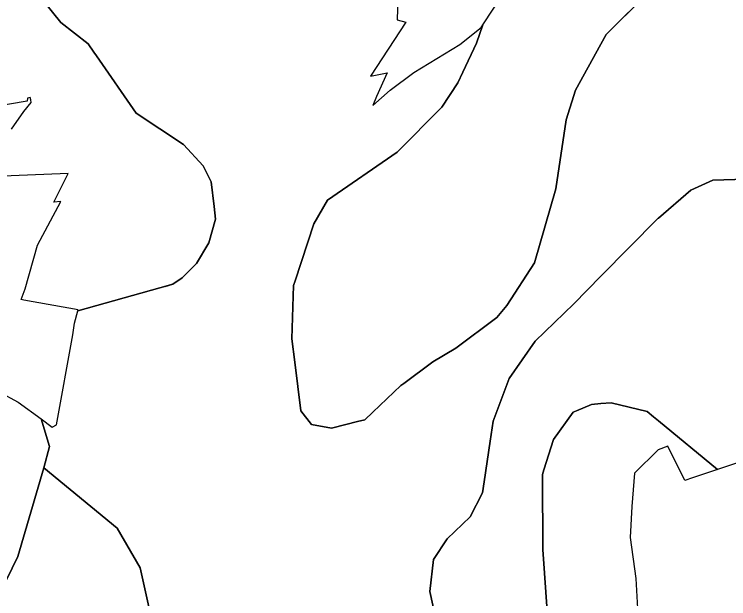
# Model space of a CAD drawing. Extents: x -547623 to -533936, y -1096714 to -1086523.
# Drawn here: x -544574 to -543971, y -1095288 to -1094794 of the extents above; entities that cross this region are included whole.
import ezdxf

# ---------------------------------------------------------------- set-up
doc = ezdxf.new("R2010")
doc.units = 0
doc.layers.add('Vrstva 28', color=7, linetype='Continuous')

msp = doc.modelspace()

# ---------------------------------------------------------------- linework, layer by layer
at = {"layer": 'Vrstva 28'}
for p, q in [((-544036, -1094772.5), (-544074.5, -1094811)), ((-544074.5, -1094811), (-544036, -1094772.5)), ((-544074.5, -1094811), (-544036, -1094772.5)), ((-544535, -1094801), (-544549, -1094783.5)), ((-544549, -1094783.5), (-544535, -1094801)), ((-544549, -1094783.5), (-544535, -1094801)), ((-544512, -1094819), (-544535, -1094801)), ((-544535, -1094801), (-544512, -1094819)), ((-544535, -1094801), (-544512, -1094819)), ((-544184, -1094818.5), (-544178.81, -1094802.92)), ((-544178.81, -1094802.92), (-544184, -1094818.5)), ((-544184, -1094818.5), (-544178.81, -1094802.92)), ((-544178.81, -1094802.92), (-544184, -1094818.5)), ((-544074.5, -1094811), (-544079.02, -1094819.18)), ((-544079.02, -1094819.18), (-544074.5, -1094811)), ((-544079.02, -1094819.18), (-544074.5, -1094811)), ((-544507.11, -1094826.06), (-544512, -1094819)), ((-544512, -1094819), (-544507.11, -1094826.06)), ((-544512, -1094819), (-544507.11, -1094826.06)), ((-544195.58, -1094842.74), (-544184, -1094818.5)), ((-544184, -1094818.5), (-544195.58, -1094842.74)), ((-544195.58, -1094842.74), (-544184, -1094818.5)), ((-544184, -1094818.5), (-544195.58, -1094842.74)), ((-544079.02, -1094819.18), (-544100.5, -1094858)), ((-544100.5, -1094858), (-544079.02, -1094819.18)), ((-544100.5, -1094858), (-544079.02, -1094819.18)), ((-544505, -1094829.12), (-544507.11, -1094826.06)), ((-544507.11, -1094826.06), (-544505, -1094829.12)), ((-544507.11, -1094826.06), (-544505, -1094829.12)), ((-544471.5, -1094877.5), (-544505, -1094829.12)), ((-544505, -1094829.12), (-544471.5, -1094877.5)), ((-544505, -1094829.12), (-544471.5, -1094877.5)), ((-544200, -1094852), (-544195.58, -1094842.74)), ((-544195.58, -1094842.74), (-544200, -1094852)), ((-544200, -1094852), (-544195.58, -1094842.74)), ((-544195.58, -1094842.74), (-544200, -1094852)), ((-544213.5, -1094872.5), (-544200, -1094852)), ((-544200, -1094852), (-544213.5, -1094872.5)), ((-544213.5, -1094872.5), (-544200, -1094852)), ((-544200, -1094852), (-544213.5, -1094872.5)), ((-544100.5, -1094858), (-544108.5, -1094883)), ((-544108.5, -1094883), (-544100.5, -1094858)), ((-544108.5, -1094883), (-544100.5, -1094858)), ((-544431.5, -1094904), (-544471.5, -1094877.5)), ((-544471.5, -1094877.5), (-544431.5, -1094904)), ((-544471.5, -1094877.5), (-544431.5, -1094904)), ((-544251, -1094910.5), (-544213.5, -1094872.5)), ((-544213.5, -1094872.5), (-544251, -1094910.5)), ((-544251, -1094910.5), (-544213.5, -1094872.5)), ((-544213.5, -1094872.5), (-544251, -1094910.5)), ((-544108.5, -1094883), (-544117, -1094941.5)), ((-544117, -1094941.5), (-544108.5, -1094883)), ((-544117, -1094941.5), (-544108.5, -1094883)), ((-544415, -1094922), (-544431.5, -1094904)), ((-544431.5, -1094904), (-544415, -1094922)), ((-544431.5, -1094904), (-544415, -1094922)), ((-544310, -1094951), (-544251, -1094910.5)), ((-544251, -1094910.5), (-544310, -1094951)), ((-544310, -1094951), (-544251, -1094910.5)), ((-544251, -1094910.5), (-544310, -1094951)), ((-544408, -1094935.5), (-544415, -1094922)), ((-544415, -1094922), (-544408, -1094935.5)), ((-544415, -1094922), (-544408, -1094935.5)), ((-544405.68, -1094956.42), (-544408, -1094935.5)), ((-544408, -1094935.5), (-544405.68, -1094956.42)), ((-544408, -1094935.5), (-544405.68, -1094956.42)), ((-543984.5, -1094934), (-544003, -1094942.5)), ((-544003, -1094942.5), (-543984.5, -1094934)), ((-543953.5, -1094933), (-543984.5, -1094934)), ((-543984.5, -1094934), (-543953.5, -1094933)), ((-544117, -1094941.5), (-544135, -1095004)), ((-544135, -1095004), (-544117, -1094941.5)), ((-544135, -1095004), (-544117, -1094941.5)), ((-544003, -1094942.5), (-544030.47, -1094966.05)), ((-544030.47, -1094966.05), (-544003, -1094942.5)), ((-544321.5, -1094971), (-544310, -1094951)), ((-544310, -1094951), (-544321.5, -1094971)), ((-544321.5, -1094971), (-544310, -1094951)), ((-544310, -1094951), (-544321.5, -1094971)), ((-544404.5, -1094967), (-544405.68, -1094956.42)), ((-544405.68, -1094956.42), (-544404.5, -1094967)), ((-544405.68, -1094956.42), (-544404.5, -1094967)), ((-544410, -1094987), (-544404.5, -1094967)), ((-544404.5, -1094967), (-544410, -1094987)), ((-544404.5, -1094967), (-544410, -1094987)), ((-544031, -1094966.5), (-544079.02, -1095015.2)), ((-544079.02, -1095015.2), (-544031, -1094966.5)), ((-544030.47, -1094966.05), (-544031, -1094966.5)), ((-544031, -1094966.5), (-544030.47, -1094966.05)), ((-544337.2, -1095019.03), (-544321.5, -1094971)), ((-544321.5, -1094971), (-544337.2, -1095019.03)), ((-544337.2, -1095019.03), (-544321.5, -1094971)), ((-544321.5, -1094971), (-544337.2, -1095019.03)), ((-544420.5, -1095004.5), (-544410, -1094987)), ((-544410, -1094987), (-544420.5, -1095004.5)), ((-544410, -1094987), (-544420.5, -1095004.5)), ((-544135, -1095004), (-544158.5, -1095040)), ((-544158.5, -1095040), (-544135, -1095004)), ((-544158.5, -1095040), (-544135, -1095004)), ((-544432.5, -1095016.5), (-544420.5, -1095004.5)), ((-544420.5, -1095004.5), (-544432.5, -1095016.5)), ((-544420.5, -1095004.5), (-544432.5, -1095016.5)), ((-544079.02, -1095015.2), (-544102, -1095038.5)), ((-544102, -1095038.5), (-544079.02, -1095015.2)), ((-544451.43, -1095025.04), (-544440.5, -1095022)), ((-544440.5, -1095022), (-544451.43, -1095025.04)), ((-544440.5, -1095022), (-544451.43, -1095025.04)), ((-544440.5, -1095022), (-544432.5, -1095016.5)), ((-544432.5, -1095016.5), (-544440.5, -1095022)), ((-544432.5, -1095016.5), (-544440.5, -1095022)), ((-544338.5, -1095023), (-544337.2, -1095019.03)), ((-544337.2, -1095019.03), (-544338.5, -1095023)), ((-544338.5, -1095023), (-544337.2, -1095019.03)), ((-544337.2, -1095019.03), (-544338.5, -1095023)), ((-544520.68, -1095044.29), (-544451.43, -1095025.04)), ((-544451.43, -1095025.04), (-544520.68, -1095044.29)), ((-544451.43, -1095025.04), (-544520.68, -1095044.29)), ((-544340, -1095068), (-544338.5, -1095023)), ((-544338.5, -1095023), (-544340, -1095068)), ((-544340, -1095068), (-544338.5, -1095023)), ((-544338.5, -1095023), (-544340, -1095068)), ((-544566.32, -1095035.35), (-544566.32, -1095035.35)), ((-544158.5, -1095040), (-544167, -1095050)), ((-544167, -1095050), (-544158.5, -1095040)), ((-544167, -1095050), (-544158.5, -1095040)), ((-544102, -1095038.5), (-544134.5, -1095070)), ((-544134.5, -1095070), (-544102, -1095038.5)), ((-544167, -1095050), (-544201.5, -1095076)), ((-544201.5, -1095076), (-544167, -1095050)), ((-544201.5, -1095076), (-544167, -1095050)), ((-544337.57, -1095087.78), (-544340, -1095068)), ((-544340, -1095068), (-544337.57, -1095087.78)), ((-544337.57, -1095087.78), (-544340, -1095068)), ((-544340, -1095068), (-544337.57, -1095087.78)), ((-544134.5, -1095070), (-544156.5, -1095101.5)), ((-544156.5, -1095101.5), (-544134.5, -1095070)), ((-544201.5, -1095076), (-544221, -1095087.5)), ((-544221, -1095087.5), (-544201.5, -1095076)), ((-544221, -1095087.5), (-544201.5, -1095076)), ((-544332.5, -1095129), (-544337.57, -1095087.78)), ((-544337.57, -1095087.78), (-544332.5, -1095129)), ((-544332.5, -1095129), (-544337.57, -1095087.78)), ((-544337.57, -1095087.78), (-544332.5, -1095129)), ((-544221, -1095087.5), (-544245.59, -1095105.72)), ((-544245.59, -1095105.72), (-544221, -1095087.5)), ((-544245.59, -1095105.72), (-544221, -1095087.5)), ((-544245.59, -1095105.72), (-544248, -1095107.5)), ((-544248, -1095107.5), (-544245.59, -1095105.72)), ((-544248, -1095107.5), (-544245.59, -1095105.72)), ((-544156.5, -1095101.5), (-544170, -1095137.5)), ((-544170, -1095137.5), (-544156.5, -1095101.5)), ((-544248, -1095107.5), (-544271.67, -1095130.01)), ((-544271.67, -1095130.01), (-544248, -1095107.5)), ((-544271.67, -1095130.01), (-544248, -1095107.5)), ((-544087, -1095123.5), (-544099.57, -1095128.77)), ((-544099.57, -1095128.77), (-544087, -1095123.5)), ((-544079.02, -1095122.77), (-544087, -1095123.5)), ((-544087, -1095123.5), (-544079.02, -1095122.77)), ((-544070.5, -1095122), (-544079.02, -1095122.77)), ((-544079.02, -1095122.77), (-544070.5, -1095122)), ((-544040, -1095129.5), (-544070.5, -1095122)), ((-544070.5, -1095122), (-544040, -1095129.5)), ((-544323.5, -1095140.5), (-544332.5, -1095129)), ((-544332.5, -1095129), (-544323.5, -1095140.5)), ((-544323.5, -1095140.5), (-544332.5, -1095129)), ((-544332.5, -1095129), (-544323.5, -1095140.5)), ((-544271.67, -1095130.01), (-544278.5, -1095136.5)), ((-544278.5, -1095136.5), (-544271.67, -1095130.01)), ((-544278.5, -1095136.5), (-544271.67, -1095130.01)), ((-544102.5, -1095130), (-544119, -1095153)), ((-544119, -1095153), (-544102.5, -1095130)), ((-544099.57, -1095128.77), (-544102.5, -1095130)), ((-544102.5, -1095130), (-544099.57, -1095128.77)), ((-544034.57, -1095133.98), (-544040, -1095129.5)), ((-544040, -1095129.5), (-544034.57, -1095133.98)), ((-544544.5, -1095159), (-544551.74, -1095135.76)), ((-544551.74, -1095135.76), (-544544.5, -1095159)), ((-544279.46, -1095136.74), (-544283.34, -1095137.71)), ((-544283.34, -1095137.71), (-544279.46, -1095136.74)), ((-544283.34, -1095137.71), (-544279.46, -1095136.74)), ((-544278.5, -1095136.5), (-544279.46, -1095136.74)), ((-544279.46, -1095136.74), (-544278.5, -1095136.5)), ((-544279.46, -1095136.74), (-544278.5, -1095136.5)), ((-544030.47, -1095137.37), (-544034.57, -1095133.98)), ((-544034.57, -1095133.98), (-544030.47, -1095137.37)), ((-544306.5, -1095143.5), (-544323.5, -1095140.5)), ((-544323.5, -1095140.5), (-544306.5, -1095143.5)), ((-544306.5, -1095143.5), (-544323.5, -1095140.5)), ((-544323.5, -1095140.5), (-544306.5, -1095143.5)), ((-544283.34, -1095137.71), (-544306.5, -1095143.5)), ((-544306.5, -1095143.5), (-544283.34, -1095137.71)), ((-544306.5, -1095143.5), (-544283.34, -1095137.71)), ((-544170, -1095137.5), (-544172.51, -1095154.36)), ((-544172.51, -1095154.36), (-544170, -1095137.5)), ((-543980.68, -1095178.46), (-544030.47, -1095137.37)), ((-544030.47, -1095137.37), (-543980.68, -1095178.46)), ((-544172.51, -1095154.36), (-544177.65, -1095188.95)), ((-544177.65, -1095188.95), (-544172.51, -1095154.36)), ((-544119.07, -1095153.21), (-544127.24, -1095178.6)), ((-544127.24, -1095178.6), (-544119.07, -1095153.21)), ((-544119, -1095153), (-544119.07, -1095153.21)), ((-544119.07, -1095153.21), (-544119, -1095153)), ((-544549.5, -1095177), (-544544.5, -1095159)), ((-544544.5, -1095159), (-544549.5, -1095177)), ((-544571.5, -1095252), (-544549.5, -1095177)), ((-544549.5, -1095177), (-544571.5, -1095252)), ((-544549.5, -1095177), (-544487.5, -1095228)), ((-544487.5, -1095228), (-544549.5, -1095177)), ((-544127.24, -1095178.6), (-544128.5, -1095182.5)), ((-544128.5, -1095182.5), (-544127.24, -1095178.6)), ((-543980.68, -1095178.46), (-543980.68, -1095178.46)), ((-543980.68, -1095178.46), (-543980.68, -1095178.46)), ((-544128.5, -1095182.5), (-544128.49, -1095184.32)), ((-544128.49, -1095184.32), (-544128.5, -1095182.5)), ((-544128.49, -1095184.32), (-544128, -1095246)), ((-544128, -1095246), (-544128.49, -1095184.32)), ((-544177.65, -1095188.95), (-544179, -1095198)), ((-544179, -1095198), (-544177.65, -1095188.95)), ((-544179, -1095198), (-544189.5, -1095218.5)), ((-544189.5, -1095218.5), (-544179, -1095198)), ((-544189.5, -1095218.5), (-544209, -1095237)), ((-544209, -1095237), (-544189.5, -1095218.5)), ((-544487.5, -1095228), (-544468, -1095261.5)), ((-544468, -1095261.5), (-544487.5, -1095228)), ((-544209, -1095237), (-544220.5, -1095254.5)), ((-544220.5, -1095254.5), (-544209, -1095237)), ((-544128, -1095246), (-544123, -1095317.5)), ((-544123, -1095317.5), (-544128, -1095246)), ((-544581, -1095271.5), (-544571.5, -1095252)), ((-544571.5, -1095252), (-544581, -1095271.5)), ((-544220.5, -1095254.5), (-544223.5, -1095281.5)), ((-544223.5, -1095281.5), (-544220.5, -1095254.5)), ((-544468, -1095261.5), (-544457, -1095311)), ((-544457, -1095311), (-544468, -1095261.5)), ((-544223.5, -1095281.5), (-544216.5, -1095313)), ((-544216.5, -1095313), (-544223.5, -1095281.5))]:
    msp.add_line(p, q, dxfattribs=at)
for points in [[(-544192.3, -1094661.6), (-544235.5, -1094734.38), (-544226.72, -1094736.83), (-544243.64, -1094763.14), (-544250.63, -1094780.14), (-544250.99, -1094798.8), (-544243.83, -1094800.64), (-544273.71, -1094846.38), (-544259.43, -1094843.38), (-544268.47, -1094863.51), (-544271.66, -1094871.08), (-544256.99, -1094857.96), (-544237.03, -1094843.29), (-544198.14, -1094819.57), (-544180.29, -1094805.17), (-544178.81, -1094802.92), (-544135.15, -1094736.61), (-544142.48, -1094725.77), (-544153.43, -1094715.06), (-544149.79, -1094710.8), (-544152.47, -1094696.69), (-544152.47, -1094696.69)], [(-544036, -1094772.5), (-544074.5, -1094811), (-544079.02, -1094819.18), (-544100.5, -1094858), (-544108.5, -1094883), (-544117, -1094941.5), (-544135, -1095004), (-544158.5, -1095040), (-544167, -1095050), (-544201.5, -1095076), (-544221, -1095087.5), (-544245.59, -1095105.72), (-544248, -1095107.5), (-544271.67, -1095130.01), (-544278.5, -1095136.5), (-544279.46, -1095136.74), (-544283.34, -1095137.71), (-544306.5, -1095143.5)], [(-544576.79, -1094891.12), (-544566.38, -1094876.08), (-544560.08, -1094868.43), (-544560.5, -1094866.33), (-544560.87, -1094864.36), (-544563.29, -1094864.86), (-544563.57, -1094867.26), (-544610.19, -1094875.18)], [(-544446.85, -1095023.76), (-544440.5, -1095022), (-544432.5, -1095016.5), (-544420.5, -1095004.5), (-544410, -1094987), (-544404.5, -1094967), (-544405.68, -1094956.42), (-544408, -1094935.5), (-544415, -1094922), (-544431.5, -1094904), (-544446.85, -1094893.83)], [(-544587.97, -1095112.56), (-544571.18, -1095121.68), (-544551.74, -1095135.76), (-544542.25, -1095142.63), (-544538.74, -1095140.58), (-544525.05, -1095064.55), (-544523.47, -1095054.93), (-544520.68, -1095044.29), (-544520.51, -1095043.64), (-544566.32, -1095035.35), (-544568.44, -1095034.97), (-544565.21, -1095025.74), (-544554.81, -1094989.05), (-544534.94, -1094951.97), (-544540.92, -1094952.59), (-544528.96, -1094928.37), (-544591.06, -1094931.08)], [(-544216.5, -1095313), (-544223.5, -1095281.5), (-544220.5, -1095254.5), (-544209, -1095237), (-544189.5, -1095218.5), (-544179, -1095198), (-544177.65, -1095188.95), (-544172.51, -1095154.36), (-544170, -1095137.5), (-544156.5, -1095101.5), (-544134.5, -1095070), (-544102, -1095038.5), (-544079.02, -1095015.2), (-544031, -1094966.5), (-544030.47, -1094966.05), (-544003, -1094942.5), (-543984.5, -1094934), (-543953.5, -1094933)], [(-544551.74, -1095135.76), (-544544.5, -1095159), (-544549.5, -1095177), (-544487.5, -1095228), (-544468, -1095261.5), (-544457, -1095311)], [(-543959.39, -1095171.25), (-544001.62, -1095185.56), (-544008.25, -1095187.67), (-544022.43, -1095158.7), (-544030.78, -1095161.69), (-544050.69, -1095181.51), (-544052.85, -1095209.63), (-544054.35, -1095235.88), (-544049.54, -1095270.54), (-544047.63, -1095305.89)]]:
    msp.add_lwpolyline(points, dxfattribs=at)

doc.saveas('drawing.dxf')
